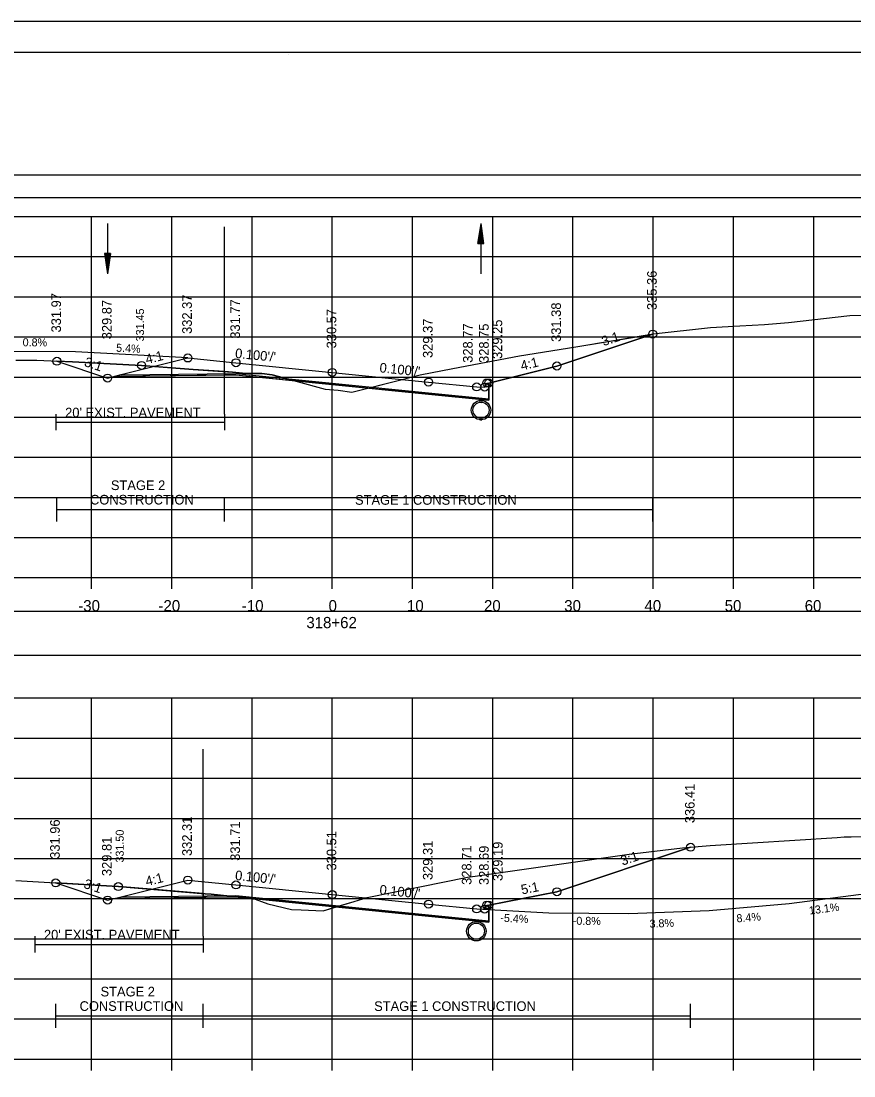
# Model space of a CAD drawing. Extents: x 1376273 to 1384221, y 378927 to 384592.
# Drawn here: x 1381319.6 to 1381423.4, y 382540.4 to 382671.9 of the extents above; entities that cross this region are included whole.
import ezdxf

# ---------------------------------------------------------------- set-up
doc = ezdxf.new("R2010")
doc.units = 0
for name, color, linetype in [('R_Alt Surface', 7, 'Continuous'), ('R_Axis', 7, 'Continuous'), ('R_Axis Annot', 7, 'Continuous'), ('R_Border', 7, 'Continuous'), ('R_Contours', 7, 'Continuous'), ('R_Dimension', 7, 'Continuous'), ('R_Drive', 7, 'Continuous'), ('R_Exist Surface', 7, 'Continuous'), ('R_Fin Surface', 7, 'Continuous'), ('R_Grid', 7, 'Continuous'), ('R_No Plot', 7, 'Continuous'), ('R_Water', 7, 'Continuous'), ('R_Xsect Elev', 7, 'Continuous'), ('R_Xsect Slope', 7, 'Continuous'), ('T_Detection Zones', 7, 'Continuous')]:
    doc.layers.add(name, color=color, linetype=linetype)

msp = doc.modelspace()

# ---------------------------------------------------------------- linework, layer by layer
at = {"layer": 'R_Alt Surface'}
for points in [[(1381332.04, 382627.83), (1381346.35, 382627.97), (1381358.35, 382626.77), (1381370.35, 382625.57), (1381377.85, 382624.82), (1381377.85, 382626.79)], [(1381323.91, 382622.9), (1381323.91, 382620.9)], [(1381344.91, 382622.9), (1381344.91, 382620.9)], [(1381323.91, 382621.9), (1381344.91, 382621.9)], [(1381332.04, 382562.77), (1381346.35, 382562.92), (1381358.35, 382561.72), (1381370.35, 382560.52), (1381377.85, 382559.77), (1381377.85, 382561.73)], [(1381321.27, 382557.84), (1381321.27, 382555.84)], [(1381321.27, 382556.84), (1381342.27, 382556.84)], [(1381342.27, 382557.84), (1381342.27, 382555.84)]]:
    msp.add_lwpolyline(points, dxfattribs=at)
at = {"layer": 'R_Axis'}
for p, q in [((1381208.35, 382602.54), (1381508.35, 382602.54)), ((1381328.35, 382601.14), (1381328.35, 382602.54)), ((1381338.35, 382601.14), (1381338.35, 382602.54)), ((1381348.35, 382601.14), (1381348.35, 382602.54)), ((1381358.35, 382601.14), (1381358.35, 382602.54)), ((1381368.35, 382601.14), (1381368.35, 382602.54)), ((1381378.35, 382601.14), (1381378.35, 382602.54)), ((1381388.35, 382601.14), (1381388.35, 382602.54)), ((1381398.35, 382601.14), (1381398.35, 382602.54)), ((1381408.35, 382601.14), (1381408.35, 382602.54)), ((1381418.35, 382601.14), (1381418.35, 382602.54)), ((1381208.35, 382542.54), (1381508.35, 382542.54)), ((1381328.35, 382541.14), (1381328.35, 382542.54)), ((1381338.35, 382541.14), (1381338.35, 382542.54)), ((1381348.35, 382541.14), (1381348.35, 382542.54)), ((1381358.35, 382541.14), (1381358.35, 382542.54)), ((1381368.35, 382541.14), (1381368.35, 382542.54)), ((1381378.35, 382541.14), (1381378.35, 382542.54)), ((1381388.35, 382541.14), (1381388.35, 382542.54)), ((1381398.35, 382541.14), (1381398.35, 382542.54)), ((1381408.35, 382541.14), (1381408.35, 382542.54)), ((1381418.35, 382541.14), (1381418.35, 382542.54))]:
    msp.add_line(p, q, dxfattribs=at)
at = {"layer": 'R_Axis Annot'}
for points in [[(1381207.46, 382649.89), (1381509.26, 382649.89), (1381509.26, 382652.71), (1381207.46, 382652.71)], [(1381207.5, 382592.88), (1381509.19, 382592.88), (1381509.19, 382598.3), (1381207.5, 382598.3)]]:
    msp.add_lwpolyline(points, close=True, dxfattribs=at)
at = {"layer": 'R_Border'}
for p, q in [((1381200.35, 382668), (1381516.53, 382668)), ((1381352.87, 382667.74), (1381352.87, 382667.74)), ((1381352.87, 382667.74), (1381352.87, 382667.74))]:
    msp.add_line(p, q, dxfattribs=at)
at = {"layer": 'R_Contours'}
for points in [[(1381362.79, 382626.16), (1381366.72, 382627.15), (1381369.3, 382627.81), (1381373.39, 382628.61), (1381381.7, 382630.19), (1381388.72, 382631.3), (1381398.29, 382632.89), (1381389.19, 382629.86), (1381386.35, 382628.91), (1381377.85, 382626.79), (1381377.85, 382624.66), (1381370.35, 382625.41)], [(1381358.78, 382561.51), (1381361.06, 382562.2), (1381362.69, 382562.67), (1381369.27, 382564.01), (1381375.21, 382565.2), (1381376.16, 382565.34), (1381395.35, 382568.09), (1381402.02, 382568.86), (1381403.01, 382568.94), (1381386.35, 382563.39), (1381377.85, 382561.73), (1381377.85, 382559.6), (1381370.35, 382560.35)]]:
    msp.add_lwpolyline(points, close=True, dxfattribs=at)
at = {"layer": 'R_Dimension'}
for p, q in [((1381324.04, 382609.52), (1381324.04, 382612.52)), ((1381344.91, 382609.52), (1381344.91, 382612.52)), ((1381398.29, 382609.52), (1381398.29, 382612.52)), ((1381324.04, 382611.02), (1381398.29, 382611.02)), ((1381323.89, 382546.44), (1381323.89, 382549.44)), ((1381342.27, 382546.44), (1381342.27, 382549.44)), ((1381403.01, 382546.44), (1381403.01, 382549.44)), ((1381323.89, 382547.94), (1381403.01, 382547.94))]:
    msp.add_line(p, q, dxfattribs=at)
at = {"layer": 'R_Drive'}
for p, q in [((1381326.37, 382630.66), (1381316.37, 382630.74)), ((1381340.35, 382629.91), (1381326.37, 382630.66))]:
    msp.add_line(p, q, dxfattribs=at)
at = {"layer": 'R_Exist Surface'}
for points in [[(1381318.9, 382629.63), (1381321.54, 382629.62), (1381325.98, 382629.42), (1381334.59, 382628.98), (1381341, 382628.49), (1381345.91, 382628.14), (1381347.16, 382628.03), (1381348.05, 382627.97), (1381349.58, 382627.97), (1381350.87, 382627.82), (1381353.99, 382626.96), (1381357.46, 382626.01), (1381359.1, 382625.89), (1381360.81, 382625.67), (1381366.72, 382627.15), (1381369.3, 382627.81), (1381373.39, 382628.61), (1381381.7, 382630.19), (1381388.72, 382631.3), (1381398.35, 382632.9), (1381405.49, 382633.69), (1381409.14, 382633.93), (1381412.23, 382634.07), (1381415.22, 382634.33), (1381422.84, 382635.2), (1381431.99, 382635.39)], [(1381318.91, 382564.8), (1381330.9, 382564.08), (1381331.69, 382564.04), (1381342.53, 382563.15), (1381343.27, 382563.09), (1381345.57, 382562.85), (1381345.8, 382562.83), (1381346.23, 382562.75), (1381348.76, 382562.47), (1381350.3, 382561.9), (1381353.28, 382561.18), (1381354.47, 382561.16), (1381357.23, 382561.03), (1381361.06, 382562.2), (1381362.69, 382562.67), (1381369.27, 382564.01), (1381375.21, 382565.2), (1381376.16, 382565.34), (1381395.35, 382568.09), (1381402.02, 382568.86), (1381405.46, 382569.15), (1381421.28, 382570.15), (1381422.17, 382570.22), (1381423.01, 382570.23), (1381435.79, 382570.46)]]:
    msp.add_lwpolyline(points, dxfattribs=at)
at = {"layer": 'R_Fin Surface'}
for points in [[(1381324.04, 382629.51), (1381330.35, 382627.41), (1381332.06, 382627.84), (1381340.35, 382629.91), (1381346.35, 382629.31), (1381358.35, 382628.11), (1381370.35, 382626.91), (1381376.35, 382626.31), (1381377.35, 382626.29), (1381377.6, 382626.79), (1381377.85, 382626.79), (1381386.35, 382628.91), (1381389.19, 382629.86), (1381398.29, 382632.89)], [(1381323.89, 382564.5), (1381330.35, 382562.35), (1381332.06, 382562.78), (1381340.35, 382564.85), (1381346.35, 382564.25), (1381358.35, 382563.05), (1381370.35, 382561.85), (1381376.35, 382561.25), (1381377.35, 382561.23), (1381377.6, 382561.73), (1381377.85, 382561.73), (1381386.35, 382563.39), (1381403.01, 382568.94)]]:
    msp.add_lwpolyline(points, dxfattribs=at)
at = {"layer": 'R_Grid'}
for p, q in [((1381208.35, 382647.54), (1381508.35, 382647.54)), ((1381328.35, 382602.54), (1381328.35, 382647.54)), ((1381338.35, 382602.54), (1381338.35, 382647.54)), ((1381348.35, 382602.54), (1381348.35, 382647.54)), ((1381358.35, 382602.54), (1381358.35, 382647.54)), ((1381368.35, 382602.54), (1381368.35, 382647.54)), ((1381378.35, 382602.54), (1381378.35, 382647.54)), ((1381388.35, 382602.54), (1381388.35, 382647.54)), ((1381398.35, 382602.54), (1381398.35, 382647.54)), ((1381408.35, 382602.54), (1381408.35, 382647.54)), ((1381418.35, 382602.54), (1381418.35, 382647.54)), ((1381208.35, 382642.54), (1381508.35, 382642.54)), ((1381208.35, 382637.54), (1381508.35, 382637.54)), ((1381208.35, 382632.54), (1381508.35, 382632.54)), ((1381208.35, 382627.54), (1381508.35, 382627.54)), ((1381208.35, 382622.54), (1381508.35, 382622.54)), ((1381208.35, 382617.54), (1381508.35, 382617.54)), ((1381208.35, 382612.54), (1381508.35, 382612.54)), ((1381208.35, 382607.54), (1381508.35, 382607.54)), ((1381208.35, 382602.54), (1381508.35, 382602.54)), ((1381208.35, 382587.54), (1381508.35, 382587.54)), ((1381328.35, 382542.54), (1381328.35, 382587.54)), ((1381338.35, 382542.54), (1381338.35, 382587.54)), ((1381348.35, 382542.54), (1381348.35, 382587.54)), ((1381358.35, 382542.54), (1381358.35, 382587.54)), ((1381368.35, 382542.54), (1381368.35, 382587.54)), ((1381378.35, 382542.54), (1381378.35, 382587.54)), ((1381388.35, 382542.54), (1381388.35, 382587.54)), ((1381398.35, 382542.54), (1381398.35, 382587.54)), ((1381408.35, 382542.54), (1381408.35, 382587.54)), ((1381418.35, 382542.54), (1381418.35, 382587.54)), ((1381208.35, 382582.54), (1381508.35, 382582.54)), ((1381208.35, 382577.54), (1381508.35, 382577.54)), ((1381208.35, 382572.54), (1381508.35, 382572.54)), ((1381208.35, 382567.54), (1381508.35, 382567.54)), ((1381208.35, 382562.54), (1381508.35, 382562.54)), ((1381208.35, 382557.54), (1381508.35, 382557.54)), ((1381208.35, 382552.54), (1381508.35, 382552.54)), ((1381208.35, 382547.54), (1381508.35, 382547.54)), ((1381208.35, 382542.54), (1381508.35, 382542.54))]:
    msp.add_line(p, q, dxfattribs=at)
at = {"layer": 'R_No Plot'}
for p, q in [((1381187.95, 382671.89), (1381521.28, 382671.89)), ((1381415.29, 382561.91), (1381425.21, 382563.21)), ((1381405.33, 382561.07), (1381415.29, 382561.91)), ((1381376.35, 382561.25), (1381385.33, 382560.77)), ((1381385.33, 382560.77), (1381395.33, 382560.69)), ((1381395.33, 382560.69), (1381405.33, 382561.07))]:
    msp.add_line(p, q, dxfattribs=at)
for points in [[(1381187.94, 382671.89), (1381521.28, 382671.89), (1381521.28, 382458.55), (1381187.94, 382458.55)], [(1381434.27, 382668), (1381434.27, 382658.12), (1381470, 382658.12), (1381470, 382655.2), (1381493.2, 382655.2), (1381493.2, 382630.86), (1381516.53, 382630.86), (1381516.53, 382462.54), (1381200.35, 382462.54), (1381200.35, 382668)]]:
    msp.add_lwpolyline(points, close=True, dxfattribs=at)
for points in [[(1381331.35, 382627.66), (1381346.35, 382627.81), (1381358.35, 382626.61), (1381370.35, 382625.41), (1381377.85, 382624.66), (1381377.85, 382626.79)], [(1381331.35, 382562.6), (1381346.35, 382562.75), (1381358.35, 382561.55), (1381370.35, 382560.35), (1381377.85, 382559.6), (1381377.85, 382561.73)]]:
    msp.add_lwpolyline(points, dxfattribs=at)
for centre in [(1381398.29, 382632.89), (1381340.35, 382629.91), (1381324.04, 382629.51), (1381334.59, 382628.98), (1381346.35, 382629.31), (1381386.35, 382628.91), (1381330.35, 382627.41), (1381358.35, 382628.11), (1381370.35, 382626.91), (1381376.35, 382626.31), (1381377.35, 382626.29), (1381377.6, 382626.79), (1381377.85, 382626.79), (1381403.01, 382568.94), (1381323.89, 382564.5), (1381331.69, 382564.04), (1381340.35, 382564.85), (1381346.35, 382564.25), (1381358.35, 382563.05), (1381386.35, 382563.39), (1381330.35, 382562.35), (1381370.35, 382561.85), (1381377.6, 382561.73), (1381377.85, 382561.73), (1381376.35, 382561.25), (1381377.35, 382561.23)]:
    msp.add_circle(centre, 0.5, dxfattribs=at)
at = {"layer": 'R_Water'}
for p, q in [((1381330.35, 382646.66), (1381330.35, 382640.41)), ((1381376.51, 382644.16), (1381376.89, 382646.66)), ((1381376.58, 382644.16), (1381376.89, 382646.24)), ((1381376.89, 382640.41), (1381376.89, 382646.66)), ((1381377.26, 382644.16), (1381376.89, 382646.66)), ((1381377.2, 382644.16), (1381376.89, 382646.24)), ((1381376.64, 382644.16), (1381376.89, 382645.81)), ((1381376.7, 382644.16), (1381376.89, 382645.39)), ((1381376.77, 382644.16), (1381376.89, 382644.97)), ((1381377.14, 382644.16), (1381376.89, 382645.81)), ((1381377.08, 382644.16), (1381376.89, 382645.39)), ((1381377.01, 382644.16), (1381376.89, 382644.97)), ((1381376.51, 382644.16), (1381377.26, 382644.16)), ((1381376.83, 382644.16), (1381376.89, 382644.55)), ((1381376.95, 382644.16), (1381376.89, 382644.55)), ((1381329.97, 382642.91), (1381330.35, 382640.41)), ((1381330.72, 382642.91), (1381329.97, 382642.91)), ((1381330.03, 382642.91), (1381330.35, 382640.82)), ((1381330.1, 382642.91), (1381330.35, 382641.25)), ((1381330.16, 382642.91), (1381330.35, 382641.67)), ((1381330.22, 382642.91), (1381330.35, 382642.09)), ((1381330.29, 382642.91), (1381330.35, 382642.51)), ((1381330.72, 382642.91), (1381330.35, 382640.41)), ((1381330.47, 382642.91), (1381330.35, 382642.09)), ((1381330.6, 382642.91), (1381330.35, 382641.25)), ((1381330.66, 382642.91), (1381330.35, 382640.82)), ((1381330.53, 382642.91), (1381330.35, 382641.67)), ((1381330.41, 382642.91), (1381330.35, 382642.51)), ((1381376.71, 382624.65), (1381376.96, 382624.58)), ((1381376.71, 382624.44), (1381376.96, 382624.38)), ((1381376.71, 382622.44), (1381376.96, 382622.38)), ((1381376.71, 382622.23), (1381376.96, 382622.17))]:
    msp.add_line(p, q, dxfattribs=at)
for centre, radius in [((1381376.89, 382623.41), 1.21), ((1381376.89, 382623.41), 1), ((1381376.31, 382558.48), 1.21), ((1381376.31, 382558.48), 1)]:
    msp.add_circle(centre, radius, dxfattribs=at)
at = {"layer": 'T_Detection Zones'}
for p, q in [((1381344.91, 382622.9), (1381344.91, 382646.24)), ((1381331.35, 382627.66), (1381344.91, 382627.79)), ((1381344.91, 382627.79), (1381344.91, 382628.21)), ((1381344.91, 382628.21), (1381344.91, 382627.79)), ((1381344.91, 382627.79), (1381346.35, 382627.81)), ((1381346.35, 382627.81), (1381353.54, 382627.09)), ((1381342.27, 382557.84), (1381342.27, 382581.18)), ((1381342.27, 382562.71), (1381342.27, 382563.17)), ((1381342.27, 382563.17), (1381342.27, 382562.71)), ((1381331.35, 382562.6), (1381342.27, 382562.71)), ((1381342.27, 382562.71), (1381346.23, 382562.75))]:
    msp.add_line(p, q, dxfattribs=at)
for points in [[(1381344.91, 382628.21), (1381341, 382628.49), (1381336.16, 382628.86), (1381334.59, 382628.98), (1381325.98, 382629.42), (1381324.04, 382629.51)], [(1381324.04, 382629.51), (1381330.35, 382627.41), (1381331.35, 382627.66)], [(1381353.54, 382627.09), (1381350.87, 382627.82), (1381349.58, 382627.97), (1381348.05, 382627.97), (1381347.16, 382628.03), (1381345.91, 382628.14), (1381344.91, 382628.21)], [(1381342.27, 382563.17), (1381335.76, 382563.7), (1381331.69, 382564.04), (1381330.9, 382564.08), (1381323.89, 382564.5)], [(1381323.89, 382564.5), (1381330.35, 382562.35), (1381331.35, 382562.6)], [(1381346.23, 382562.75), (1381345.8, 382562.83), (1381345.57, 382562.85), (1381343.27, 382563.09), (1381342.53, 382563.15), (1381342.27, 382563.17)], [(1381346.23, 382562.75), (1381346.23, 382562.75)]]:
    msp.add_lwpolyline(points, dxfattribs=at)
for points in [[(1381353.54, 382627.09), (1381353.99, 382626.96), (1381357.46, 382626.01), (1381359.1, 382625.89), (1381360.81, 382625.67), (1381362.79, 382626.16), (1381358.35, 382626.61)], [(1381346.29, 382562.75), (1381348.76, 382562.47), (1381350.3, 382561.9), (1381353.28, 382561.18), (1381354.47, 382561.16), (1381357.23, 382561.03), (1381358.78, 382561.51), (1381358.35, 382561.55), (1381346.35, 382562.75)]]:
    msp.add_lwpolyline(points, close=True, dxfattribs=at)

# ---------------------------------------------------------------- texts
at = {"layer": 'R_Alt Surface'}
for p in [(1381325.06, 382622.51), (1381322.42, 382557.45)]:
    msp.add_text("20' EXIST. PAVEMENT", height=1.2, dxfattribs=at).set_placement(p)
at = {"layer": 'R_Axis Annot'}
for s, p in [('-30', (1381326.69, 382598.34)), ('-20', (1381336.69, 382598.34)), ('-10', (1381347.08, 382598.34)), ('0', (1381357.89, 382598.34)), ('10', (1381367.66, 382598.34)), ('20', (1381377.26, 382598.34)), ('30', (1381387.26, 382598.34)), ('40', (1381397.26, 382598.34)), ('50', (1381407.26, 382598.34)), ('60', (1381417.23, 382598.34)), ('318+62', (1381355.12, 382596.24))]:
    msp.add_text(s, height=1.4, dxfattribs=at).set_placement(p)
at = {"layer": 'R_Dimension'}
for s, p in [('STAGE 2 ', (1381330.76, 382613.45)), ('CONSTRUCTION', (1381328.16, 382611.65)), ('STAGE 1 CONSTRUCTION', (1381361.19, 382611.62)), ('STAGE 2 ', (1381329.47, 382550.35)), ('CONSTRUCTION', (1381326.86, 382548.55)), ('STAGE 1 CONSTRUCTION', (1381363.57, 382548.54))]:
    msp.add_text(s, height=1.2, dxfattribs=at).set_placement(p)
at = {"layer": 'R_Drive'}
for s, rotation, p in [('0.8%', 359.5574, (1381319.76, 382631.37)), ('5.4%', 356.9234, (1381331.39, 382630.7))]:
    msp.add_text(s, height=1, rotation=rotation, dxfattribs=at).set_placement(p)
at = {"layer": 'R_No Plot'}
for s, rotation, p in [('13.1%', 7.4581, (1381417.83, 382560.55)), ('-5.4%', 356.9221, (1381379.28, 382559.67)), ('8.4%', 4.8241, (1381408.77, 382559.57)), ('-0.8%', 359.5561, (1381388.32, 382559.28)), ('3.8%', 2.1901, (1381397.91, 382558.91))]:
    msp.add_text(s, height=1, rotation=rotation, dxfattribs=at).set_placement(p)
at = {"layer": 'R_Xsect Elev'}
for s, height, p in [('335.36', 1.2, (1381398.79, 382635.89)), ('331.97', 1.2, (1381324.54, 382633.09)), ('329.87', 1.2, (1381330.85, 382632.24)), ('332.37', 1.2, (1381340.85, 382632.91)), ('331.77', 1.2, (1381346.85, 382632.31)), ('331.45', 1, (1381334.89, 382631.98)), ('330.57', 1.2, (1381358.85, 382631.11)), ('331.38', 1.2, (1381386.85, 382631.91)), ('329.37', 1.2, (1381370.85, 382629.91)), ('329.25', 1.2, (1381379.53, 382629.79)), ('328.77', 1.2, (1381375.84, 382629.31)), ('328.75', 1.2, (1381377.85, 382629.29)), ('336.41', 1.2, (1381403.51, 382571.94)), ('332.31', 1.2, (1381340.85, 382567.85)), ('331.96', 1.2, (1381324.39, 382567.5)), ('331.50', 1, (1381332.36, 382567.04)), ('331.71', 1.2, (1381346.85, 382567.25)), ('329.81', 1.2, (1381330.85, 382565.35)), ('330.51', 1.2, (1381358.85, 382566.05)), ('329.31', 1.2, (1381370.85, 382564.85)), ('328.71', 1.2, (1381375.7, 382564.25)), ('328.69', 1.2, (1381377.85, 382564.23)), ('329.19', 1.2, (1381379.58, 382564.73))]:
    msp.add_text(s, height=height, rotation=90, dxfattribs=at).set_placement(p)
at = {"layer": 'R_Xsect Slope'}
for s, rotation, p in [('3:1', 18.4349, (1381392.16, 382631.38)), ('4:1', 14.0362, (1381335.23, 382629.14)), ("0.100'/'", 354.2894, (1381346.2, 382629.93)), ('3:1', 341.5651, (1381327.35, 382628.93)), ("0.100'/'", 354.2894, (1381364.2, 382628.13)), ('4:1', 14.0362, (1381381.98, 382628.34)), ('3:1', 18.4349, (1381394.52, 382566.64)), ("0.100'/'", 354.2894, (1381346.2, 382564.87)), ('3:1', 341.5651, (1381327.28, 382563.9)), ('4:1', 14.0362, (1381335.23, 382564.08)), ('5:1', 11.0342, (1381382, 382563.05)), ("0.100'/'", 354.2894, (1381364.2, 382563.07))]:
    msp.add_text(s, height=1.2, rotation=rotation, dxfattribs=at).set_placement(p)

doc.saveas('drawing.dxf')
